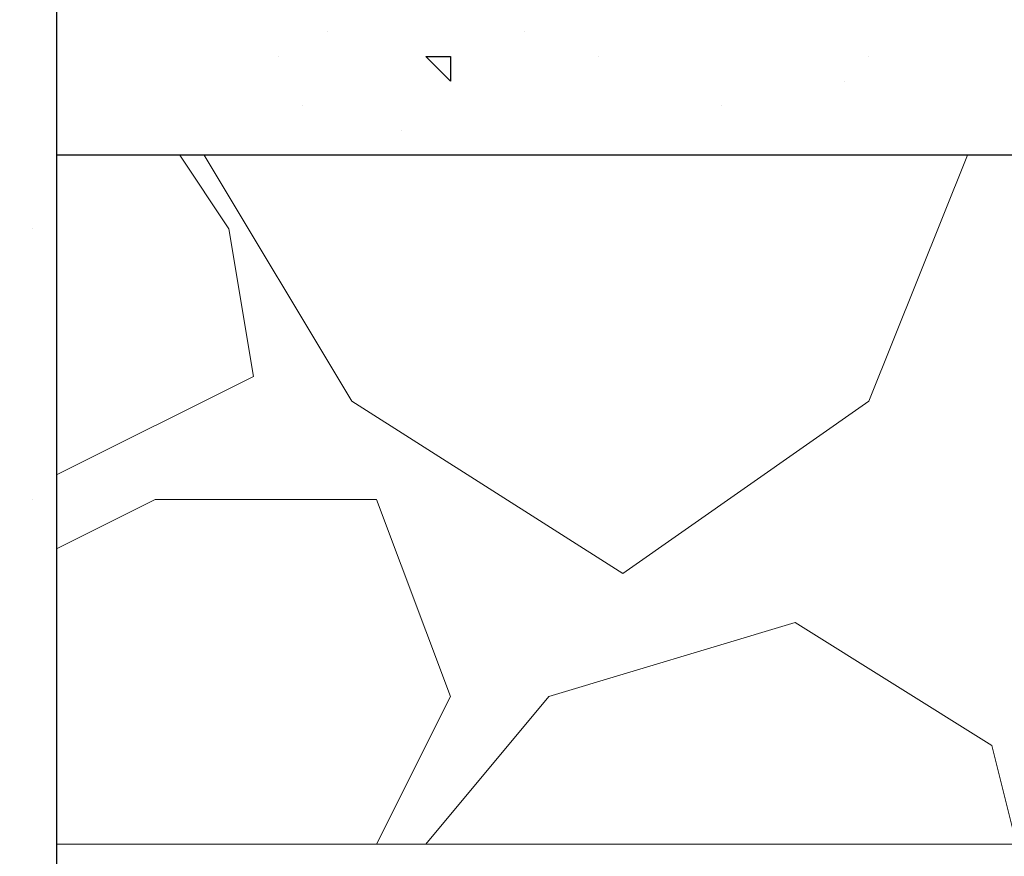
# Model space of a CAD drawing. Header units: metres. Extents: x 5.7 to 89.8, y 4 to 63.5.
# Tile 433 of 475: x 71.086 to 71.472, y 49.207 to 49.535. Entities that reach past the tile are written whole.
import ezdxf

# ---------------------------------------------------------------- set-up
doc = ezdxf.new("R2010")
doc.units = ezdxf.units.M
doc.header["$MEASUREMENT"] = 0
for name, color, linetype in [('PDF17_hatch', 7, 'Continuous'), ('PDF17_hatch-borshi', 7, 'Continuous'), ('PDF17_kaff', 7, 'Continuous'), ('PDF17_wall', 7, 'Continuous')]:
    doc.layers.add(name, color=color, linetype=linetype)

msp = doc.modelspace()

# ---------------------------------------------------------------- linework, layer by layer
at = {"layer": 'PDF17_hatch', "lineweight": 25}
for points in [[(71.10073, 49.53005), (71.10073, 49.53005)], [(71.20667, 49.53005), (71.20667, 49.53005)], [(71.28372, 49.53005), (71.28372, 49.53005)], [(71.18741, 49.52042), (71.18741, 49.52042)], [(71.31262, 49.52042), (71.31262, 49.52042)], [(71.31262, 49.52042), (71.31262, 49.52042)], [(71.41856, 49.52042), (71.41856, 49.52042)], [(71.40893, 49.51079), (71.40893, 49.51079)], [(71.19704, 49.50116), (71.19704, 49.50116)], [(71.36077, 49.50116), (71.36077, 49.50116)], [(71.23557, 49.49153), (71.23557, 49.49153)], [(71.38003, 49.4819), (71.38003, 49.4819)]]:
    msp.add_lwpolyline(points, dxfattribs=at)
msp.add_lwpolyline([(71.25483, 49.52042), (71.25483, 49.51079), (71.2452, 49.52042)], close=True, dxfattribs=at)
at = {"layer": 'PDF17_hatch-borshi', "lineweight": 18}
for points in [[(71.10073, 49.35669), (71.17778, 49.39521), (71.16815, 49.453), (71.14888, 49.4819)], [(71.15852, 49.4819), (71.2163, 49.38558), (71.32225, 49.31816), (71.41856, 49.38558), (71.45708, 49.4819)], [(71.0911, 49.453), (71.0911, 49.453)], [(71.10073, 49.37595), (71.10073, 49.37595)], [(71.0911, 49.34706), (71.0911, 49.34706)], [(71.10073, 49.3278), (71.13925, 49.34706), (71.22593, 49.34706), (71.25483, 49.27001), (71.22593, 49.21222)], [(71.47635, 49.21222), (71.46671, 49.25075), (71.38966, 49.2989), (71.29335, 49.27001), (71.2452, 49.21222)]]:
    msp.add_lwpolyline(points, dxfattribs=at)
at = {"layer": 'PDF17_kaff', "lineweight": 30}
msp.add_lwpolyline([(72.92103, 49.63599), (71.54376, 49.63599), (71.54376, 49.4819), (71.10073, 49.4819)], dxfattribs=at)
at = {"layer": 'PDF17_kaff', "lineweight": 20}
msp.add_lwpolyline([(72.61283, 49.21222), (71.10073, 49.21222)], dxfattribs=at)
at = {"layer": 'PDF17_wall', "lineweight": 25}
msp.add_lwpolyline([(65.83246, 48.47062), (65.83246, 48.78845), (66.15029, 48.78845), (66.15029, 49.75157), (66.47775, 49.75157), (66.47775, 48.78845), (70.7829, 48.78845), (70.7829, 49.75157), (71.10073, 49.75157), (71.10073, 48.78845), (71.42819, 48.78845), (71.42819, 48.47062)], dxfattribs=at)

doc.saveas('drawing.dxf')
